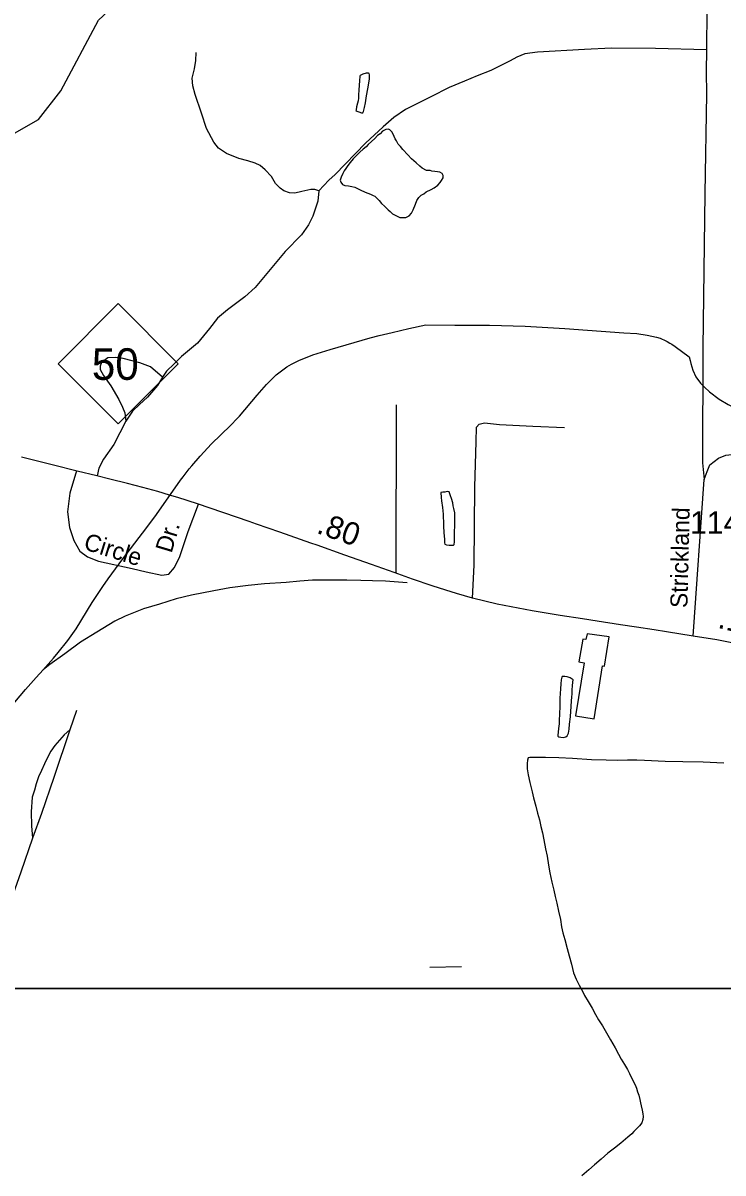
# Model space of a CAD drawing. Extents: x 2082433 to 2279600, y 546599 to 755198.
# Drawn here: x 2142494 to 2146372, y 584958 to 591331 of the extents above; entities that cross this region are included whole.
import ezdxf

# ---------------------------------------------------------------- set-up
doc = ezdxf.new("R2010")
doc.units = 0
for name, color, linetype in [('Exist Cultural Warehouse Building Footprint', 7, 'Continuous'), ('Exist Hydrographic Misc Water Feature', 7, 'Continuous'), ('Exist Road Non-System Type 51', 7, 'Continuous'), ('Exist Road Non-System Type 51 Label', 7, 'Continuous'), ('Exist Road Primary NC Attributed', 7, 'Continuous'), ('Exist Road Primary NC Service Mileage Hundredths English Label', 7, 'Continuous'), ('Exist Road Primary NC Shield CELL', 7, 'Continuous'), ('Exist Road Primary NC Shield Number Label', 7, 'Continuous'), ('Exist Road Secondary Type 51 Attributed', 7, 'Continuous'), ('Exist Road Secondary Type 51 Label', 7, 'Continuous'), ('Exist Road Secondary Type 51 Number Label', 7, 'Continuous'), ('Map Preparation Inset Cut Line', 7, 'Continuous')]:
    doc.layers.add(name, color=color, linetype=linetype)

msp = doc.modelspace()

# ---------------------------------------------------------------- linework, layer by layer
at = {"layer": 'Exist Cultural Warehouse Building Footprint'}
msp.add_lwpolyline([(2145555.7, 587490.5), (2145658, 587474.6), (2145704.1, 587768.8), (2145715.7, 587766), (2145741.6, 587928.9), (2145619.1, 587946.2), (2145613.3, 587914.5), (2145596, 587916), (2145574.4, 587790.5), (2145603.3, 587784.7)], close=True, dxfattribs=at)
at = {"layer": 'Exist Hydrographic Misc Water Feature'}
for p, q in [((2145823.9, 589615), (2145894.7, 589609.9)), ((2146024.9, 589583.8), (2146028.6, 589582.7)), ((2143367.6, 588797.6), (2143381.3, 588815.5)), ((2142567.9, 587703.4), (2142606.6, 587746.4)), ((2142791.6, 587521.4), (2142754.1, 587413.3)), ((2142596, 586950.7), (2142546.6, 586812.6)), ((2144749, 586098.4), (2144923.1, 586101.2))]:
    msp.add_line(p, q, dxfattribs=at)
for points in [[(2141554.7, 589226.7), (2141587.7, 589308), (2141611.7, 589501.1), (2141917.8, 590075.6), (2141940.8, 590376.9), (2142015.9, 590493.5), (2142106.7, 590576.9), (2142447.7, 590720.9), (2142580.8, 590796.9), (2142704.9, 590955.2), (2142911.8, 591347.9), (2143044.8, 591473.2), (2143293.8, 591615.7), (2143734.9, 591734.7), (2143885, 591817)], [(2144358, 591011), (2144354.3, 590960.9), (2144352.3, 590931.2), (2144352.3, 590915), (2144350.4, 590899.1), (2144348.4, 590887.2), (2144342.4, 590867), (2144340.6, 590851), (2144338.3, 590844.9), (2144354.5, 590839.2), (2144370.5, 590833.1), (2144376.9, 590833.4), (2144380.8, 590841.3), (2144386.9, 590863.1), (2144392.4, 590889), (2144398, 590927.1), (2144404.1, 590967.1), (2144410.1, 590997.1), (2144413.6, 591021.3), (2144413.6, 591043.2), (2144411.5, 591051.2), (2144407.6, 591053.4), (2144395.5, 591053.2), (2144377.5, 591047), (2144365.8, 591043.1), (2144361.7, 591041.3), (2144359.8, 591037.1), (2144358, 591011)], [(2144379.7, 590631.4), (2144359.6, 590615.4), (2144339.7, 590595.3), (2144323.8, 590579), (2144307.8, 590559.1), (2144293.6, 590541), (2144282.1, 590524.9), (2144274.1, 590512.7), (2144266.3, 590496.9), (2144256.3, 590476.9), (2144252.2, 590460.9), (2144254.4, 590448.8), (2144264.5, 590436.8), (2144278.2, 590431), (2144298.3, 590428.8), (2144316.4, 590425.2), (2144332.4, 590421.2), (2144362.3, 590407.3), (2144390.6, 590393.3), (2144418.7, 590383.4), (2144434.9, 590375.7), (2144442.7, 590371.7), (2144456.6, 590357.8), (2144466.7, 590347.8), (2144480.6, 590331.8), (2144496.8, 590316), (2144516.7, 590296), (2144528.8, 590286), (2144541.1, 590274.1), (2144559.2, 590264), (2144581.3, 590254.2), (2144599.1, 590254.3), (2144615.3, 590254.3), (2144633.2, 590262.6), (2144647.1, 590276.7), (2144656.8, 590296.7), (2144669.1, 590326.5), (2144676.6, 590346.8), (2144686.9, 590364.7), (2144700.6, 590376.8), (2144714.4, 590384.9), (2144728.3, 590395), (2144756.2, 590409), (2144772.4, 590417.1), (2144792.1, 590433.2), (2144806, 590447.3), (2144813.8, 590459.1), (2144822.2, 590473.3), (2144822, 590485.4), (2144816.1, 590497.3), (2144803.8, 590505.2), (2144790, 590506.9), (2144775.9, 590509), (2144760.1, 590511), (2144749.9, 590513), (2144729.8, 590514.8), (2144705.8, 590526.5), (2144692, 590538.8), (2144671.9, 590556.4), (2144647.5, 590578.3), (2144625.8, 590600.3), (2144599.3, 590630.2), (2144585.4, 590646.1), (2144573.3, 590660.1), (2144563.5, 590677.8), (2144556.9, 590690.2), (2144551.4, 590702), (2144539.3, 590726.1), (2144527, 590739.7), (2144519.2, 590743.7), (2144505.2, 590741.8), (2144487, 590731.6), (2144473, 590717.4), (2144459.1, 590707.4), (2144443.3, 590691.5), (2144407.4, 590657.2), (2144395.1, 590645.3), (2144379.7, 590631.4)], [(2144631.1, 589637.4), (2144725.7, 589658.7), (2144887, 589657.5)], [(2144631.1, 589637.4), (2144725.7, 589658.7), (2144887, 589657.5)], [(2144887, 589657.5), (2145078.3, 589656.3), (2145275.6, 589650.4), (2145433.5, 589641.9)], [(2144887, 589657.5), (2145078.3, 589656.3), (2145275.6, 589650.4), (2145433.5, 589641.9)], [(2143982.5, 589440), (2144022.5, 589461.7), (2144100.7, 589492.4), (2144195.6, 589522.7), (2144417.7, 589586.4), (2144467.9, 589598.9)], [(2143982.5, 589440), (2144022.5, 589461.7), (2144100.7, 589492.4), (2144195.6, 589522.7), (2144417.7, 589586.4), (2144467.9, 589598.9)], [(2144467.9, 589598.9), (2144538.9, 589616.6), (2144631.1, 589637.4)], [(2144467.9, 589598.9), (2144538.9, 589616.6), (2144631.1, 589637.4)], [(2145433.5, 589641.9), (2145495.4, 589638.6), (2145823.9, 589615)], [(2145433.5, 589641.9), (2145495.4, 589638.6), (2145823.9, 589615)], [(2145894.7, 589609.9), (2145951.9, 589602), (2146003.5, 589590.7), (2146024.9, 589583.8)], [(2145894.7, 589609.9), (2145951.9, 589602), (2146003.5, 589590.7), (2146024.9, 589583.8)], [(2146028.6, 589582.7), (2146052.8, 589572.2), (2146063.6, 589566.1)], [(2146028.6, 589582.7), (2146052.8, 589572.2), (2146063.6, 589566.1)], [(2146063.6, 589566.1), (2146078.8, 589557.7), (2146088.8, 589551.1)], [(2146063.6, 589566.1), (2146078.8, 589557.7), (2146088.8, 589551.1)], [(2146088.8, 589551.1), (2146107.7, 589538.7), (2146185.8, 589480.7), (2146190.3, 589461.7)], [(2146088.8, 589551.1), (2146107.7, 589538.7), (2146185.8, 589480.7), (2146190.3, 589461.7)], [(2146190.3, 589461.7), (2146194.4, 589443.7), (2146205.7, 589406.9)], [(2146190.3, 589461.7), (2146194.4, 589443.7), (2146205.7, 589406.9)], [(2143897.7, 589380.7), (2143956.5, 589426.1), (2143982.5, 589440)], [(2143897.7, 589380.7), (2143956.5, 589426.1), (2143982.5, 589440)], [(2146205.7, 589406.9), (2146222.5, 589370.4), (2146247.8, 589334.7), (2146269.3, 589313.9)], [(2146205.7, 589406.9), (2146222.5, 589370.4), (2146247.8, 589334.7), (2146269.3, 589313.9)], [(2143680.1, 589138.5), (2143693.6, 589152.7), (2143791.6, 589268.7), (2143843.7, 589327.9), (2143897.7, 589380.7)], [(2143680.1, 589138.5), (2143693.6, 589152.7), (2143791.6, 589268.7), (2143843.7, 589327.9), (2143897.7, 589380.7)], [(2146269.3, 589313.9), (2146297.6, 589286.6), (2146351.7, 589247.2)], [(2146269.3, 589313.9), (2146297.6, 589286.6), (2146351.7, 589247.2)], [(2146351.7, 589247.2), (2146401.5, 589217.5), (2146415.5, 589210.2)], [(2146351.7, 589247.2), (2146401.5, 589217.5), (2146415.5, 589210.2)], [(2143498, 588954.6), (2143537.4, 588997.1), (2143645.6, 589102.2), (2143680.1, 589138.5)], [(2143498, 588954.6), (2143537.4, 588997.1), (2143645.6, 589102.2), (2143680.1, 589138.5)], [(2143430.1, 588877.3), (2143475.7, 588930.7), (2143498, 588954.6)], [(2143430.1, 588877.3), (2143475.7, 588930.7), (2143498, 588954.6)], [(2143381.3, 588815.5), (2143415.6, 588860.2), (2143430.1, 588877.3)], [(2143381.3, 588815.5), (2143415.6, 588860.2), (2143430.1, 588877.3)], [(2142937.4, 588209.1), (2142966.3, 588251.3), (2143047.3, 588362.4), (2143180.4, 588535.7), (2143233.5, 588606.9), (2143367.6, 588797.6)], [(2142937.4, 588209.1), (2142966.3, 588251.3), (2143047.3, 588362.4), (2143180.4, 588535.7), (2143233.5, 588606.9), (2143367.6, 588797.6)], [(2144824.3, 588569.9), (2144824.3, 588541.9), (2144826.5, 588507.9), (2144828.8, 588468), (2144828.8, 588450), (2144830.8, 588442), (2144840.9, 588440), (2144854.8, 588438.1), (2144872.9, 588438.1), (2144878.8, 588438.1), (2144882.9, 588440.2), (2144884.8, 588456.2), (2144884.6, 588490.2), (2144884.6, 588514.2), (2144886.4, 588540.1), (2144886.4, 588560.2), (2144886.4, 588578.1), (2144886, 588602.1), (2144886, 588616.1), (2144882.1, 588640.1), (2144877.8, 588656.1), (2144875.8, 588672.1), (2144867.8, 588696), (2144863.7, 588710), (2144855.7, 588732), (2144843.6, 588733.9), (2144831.7, 588731.9), (2144819.6, 588731.8), (2144813.6, 588729.8), (2144809.5, 588729.8), (2144811.8, 588701.8), (2144813.8, 588683.8), (2144817.9, 588645.8), (2144820.2, 588627.8), (2144822, 588609.9), (2144822.4, 588587.9), (2144824.3, 588569.9)], [(2144621.9, 588229.1), (2144501.9, 588238.6), (2144429.8, 588240.3), (2144365.8, 588242), (2144287.9, 588243.7), (2144098, 588242.8), (2144028.1, 588238.6), (2143952, 588230.2), (2143832, 588223.7), (2143742, 588213.3), (2143640.3, 588200.9), (2143552.3, 588184.5), (2143428.5, 588159.9), (2143342.6, 588139.6), (2143250.7, 588111.2), (2143162.7, 588084.8), (2143061, 588044.4), (2143003.2, 588016.2), (2142903.6, 587955.7), (2142813.8, 587899.4), (2142726, 587835.1), (2142642.5, 587776.7), (2142606.6, 587746.4)], [(2142742.6, 587908.8), (2142789.6, 587974.4), (2142877.5, 588119.5), (2142917.5, 588180.4), (2142937.4, 588209.1)], [(2142742.6, 587908.8), (2142789.6, 587974.4), (2142877.5, 588119.5), (2142917.5, 588180.4), (2142937.4, 588209.1)], [(2142663.2, 587811.7), (2142688.5, 587841.6), (2142742.6, 587908.8)], [(2142663.2, 587811.7), (2142688.5, 587841.6), (2142742.6, 587908.8)], [(2142567.9, 587703.4), (2142606.6, 587746.4), (2142634.5, 587777.3), (2142663.2, 587811.7)], [(2142606.6, 587746.4), (2142634.5, 587777.3), (2142663.2, 587811.7)], [(2142449, 587567.1), (2142507.6, 587636.7), (2142567.9, 587703.4)], [(2145468.6, 587539), (2145466.5, 587507.1), (2145464.9, 587461), (2145464.9, 587447), (2145461.2, 587421.1), (2145459.1, 587401.1), (2145457.1, 587385.1), (2145457.3, 587379.1), (2145463.4, 587375.1), (2145473.3, 587373.1), (2145487.4, 587371.2), (2145501.4, 587375.2), (2145509.4, 587381.2), (2145517.2, 587395.2), (2145521.1, 587417.3), (2145522.9, 587445.3), (2145526.8, 587485.3), (2145528.6, 587517.3), (2145530.7, 587541.3), (2145532.3, 587577.3), (2145534.4, 587593.3), (2145536, 587615.3), (2145536, 587635.2), (2145538.1, 587657.3), (2145539.9, 587677.3), (2145541.8, 587691.3), (2145525.8, 587701.3), (2145509.8, 587707.2), (2145495.8, 587709.1), (2145487.8, 587709.1), (2145481.9, 587709.1), (2145479.8, 587705), (2145475.9, 587691), (2145474.1, 587669), (2145472, 587641), (2145470.2, 587615), (2145468.4, 587589), (2145468.4, 587565), (2145468.6, 587539)], [(2142754.1, 587413.3), (2142722.1, 587385.2), (2142696.3, 587357), (2142670.2, 587326.9), (2142648.5, 587294.8), (2142630.6, 587260.8), (2142612.8, 587224.7), (2142597, 587188.6), (2142581.2, 587152.6), (2142567.3, 587114.5), (2142557.6, 587078.5), (2142545.5, 587040.5), (2142540, 586958.5), (2142542.3, 586882.5), (2142546.6, 586812.6)], [(2142754.1, 587413.3), (2142665.1, 587149), (2142596, 586950.7)], [(2146377.6, 587229.1), (2146263.5, 587234.6), (2146149.5, 587236.1), (2146051.5, 587237.7), (2145937.7, 587243.2), (2145895.7, 587245), (2145843.6, 587244.8), (2145785.8, 587244.5), (2145725.9, 587246.3), (2145643.9, 587247.9), (2145537.9, 587255.4), (2145463.8, 587259.1), (2145389.8, 587260.8), (2145301.9, 587260.5), (2145293.9, 587258.4), (2145289.8, 587246.4), (2145287.9, 587226.4), (2145288.1, 587198.4), (2145292.4, 587164.4), (2145302.3, 587122.5), (2145314.6, 587070.5), (2145322.8, 587036.5), (2145335.1, 586990.6), (2145345.1, 586952.7), (2145355.4, 586914.7), (2145363.4, 586878.8), (2145371.6, 586842.9), (2145379.8, 586804.9), (2145390, 586755), (2145398, 586713), (2145406.4, 586663), (2145412.6, 586621.1), (2145424.9, 586569.2), (2145434.9, 586525.2), (2145443.1, 586489.3), (2145451.3, 586453.3), (2145461.4, 586409.4), (2145471.6, 586363.4), (2145477.8, 586321.5), (2145485.8, 586289.5), (2145496, 586251.5), (2145508.3, 586201.7), (2145520.6, 586161.7), (2145532.5, 586115.8), (2145544.8, 586067.9), (2145559.2, 586031.9), (2145575.2, 585998), (2145593.4, 585966.1), (2145605.3, 585942.2), (2145625.6, 585908.2), (2145647.8, 585870.4), (2145665.8, 585836.5), (2145682, 585806.5), (2145704.2, 585772.6), (2145748.5, 585694.9), (2145774.7, 585651), (2145793, 585617.1), (2145808.9, 585589.2), (2145827.2, 585559.2), (2145843.2, 585531.4), (2145855.3, 585509.4), (2145877.4, 585463.5), (2145885.6, 585445.5), (2145893.6, 585427.6), (2145899.6, 585407.6), (2145905.9, 585389.7), (2145911.9, 585365.7), (2145915.8, 585345.7), (2145919.9, 585329.7), (2145924.2, 585305.7), (2145928.1, 585285.8), (2145930.3, 585269.8), (2145928.3, 585253.8), (2145922.3, 585235.8), (2145910.4, 585219.7), (2145902.7, 585211.7), (2145878.7, 585187.6), (2145866.6, 585175.5), (2145844.8, 585155.5), (2145806.9, 585123.3), (2145771, 585095.2), (2145735.1, 585067.1), (2145697.4, 585034.9), (2145659.7, 585002.7), (2145629.5, 584974.6), (2145589.7, 584942.4)], [(2142546.6, 586812.6), (2142481.6, 586624.3), (2142402.6, 586400.1), (2141988.6, 586398.3), (2141832.8, 586399.6)]]:
    msp.add_lwpolyline(points, dxfattribs=at)
at = {"layer": 'Exist Road Non-System Type 51'}
msp.add_line((2144561.4, 589214.2), (2144560.1, 588282.4), dxfattribs=at)
for points in [[(2146325.8, 592464.2), (2146301.9, 592429.4), (2146291.6, 592389.4), (2146285.1, 592250), (2146289, 591978.9), (2146283.2, 591691.1), (2146282.5, 591404.5), (2146280.6, 591182.5)], [(2146280.6, 591182.5), (2145997.9, 591190.3), (2145754.6, 591191.6), (2145604.9, 591185.1), (2145344.8, 591169.6), (2145275.1, 591160.6), (2145231.2, 591141.2), (2145193.8, 591121.9), (2145086, 591067.6), (2145009.9, 591038), (2144940.2, 591009.6), (2144856.3, 590973.4), (2144754.3, 590921.8), (2144614.2, 590852.1), (2144548.4, 590808.2), (2144489, 590755.3), (2144391, 590664.9), (2144223.8, 590492), (2144189, 590461), (2144132.8, 590400.3)], [(2146280.6, 591182.5), (2146279.3, 591062.5), (2146281.9, 590937.3), (2146272.2, 590386.1), (2146261.2, 589531.7), (2146259.3, 588892.8), (2146268.3, 588801.1)], [(2144132.8, 590400.3), (2144110.9, 590408.1), (2144088.9, 590408.1), (2144039.9, 590397.8), (2144001.1, 590387.4), (2143970.2, 590390), (2143939.2, 590400.3), (2143918.5, 590415.8), (2143894, 590441.6), (2143870.8, 590480.4), (2143835.9, 590517.8), (2143807.5, 590542.3), (2143780.4, 590555.2), (2143740.4, 590568.1), (2143690.7, 590579.7), (2143622.3, 590608.1), (2143577.1, 590637.8), (2143551.3, 590671.4), (2143511.3, 590746.3), (2143484.2, 590831.4), (2143448.7, 590936), (2143434.5, 590983.8), (2143431.9, 591025.1), (2143444.8, 591078), (2143451.9, 591123.2), (2143453.2, 591168.3)], [(2144132.8, 590400.3), (2144127, 590343.5), (2144099.9, 590260.9), (2144076.7, 590211.9), (2144037.9, 590157.7), (2143946.3, 590064.7), (2143780.4, 589866), (2143723, 589814.3), (2143627.5, 589742.1), (2143572, 589695.6), (2143528.1, 589637.5), (2143461.6, 589556.2), (2143372.6, 589483.9), (2143332.5, 589442.6), (2143288.7, 589402.6), (2143268, 589367.7)], [(2143268, 589367.7), (2143200.2, 589425.8), (2143142.2, 589447.8), (2143049.2, 589471), (2143009.2, 589477.5), (2142964, 589476.2), (2142929.2, 589449.1), (2142922.7, 589429.7), (2142922.7, 589410.3), (2142940.8, 589376.8), (2142980.8, 589321.3), (2143026, 589243.8), (2143045.4, 589202.5), (2143058.3, 589171.6), (2143064.7, 589125.1)], [(2143268, 589367.7), (2143240.3, 589322.6), (2143184.8, 589256.7), (2143140.2, 589216.7), (2143101.5, 589179.3), (2143064.7, 589125.1)], [(2143064.7, 589125.1), (2142997, 588996), (2142940.2, 588914.7), (2142914.3, 588864.4), (2142904.6, 588821.5)], [(2144985.4, 588144.3), (2144993.3, 588325.8), (2144998.2, 588760.2), (2145005.6, 589010.5), (2145006.8, 589091.5), (2145021.5, 589108.7), (2145051, 589116.1), (2145134.4, 589106.3), (2145318.5, 589096.4), (2145495.2, 589089.1)], [(2142791.6, 588848.5), (2142753.7, 588725.8), (2142741.4, 588622.7), (2142751.3, 588534.4), (2142775.8, 588463.2), (2142810.2, 588404.3), (2142851.9, 588372.4), (2142913.3, 588347.9), (2143099.8, 588308.6), (2143175.9, 588289), (2143263, 588271.8), (2143302.3, 588276.7), (2143334.2, 588313.5), (2143363.6, 588374.9), (2143410.3, 588512.3), (2143466.6, 588663.9)]]:
    msp.add_lwpolyline(points, dxfattribs=at)
at = {"layer": 'Exist Road Primary NC Attributed'}
for points in [[(2146207.7, 587933.5), (2146059.9, 587957.2), (2145991.4, 587967.6), (2145892.4, 587982.5), (2145804.1, 587996), (2145676, 588015.7), (2145594.9, 588028.8), (2145469.6, 588048.1), (2145315.4, 588072.8), (2145237.9, 588087.7), (2145121.5, 588110.5), (2144985.5, 588144.3), (2144896.7, 588170), (2144836.7, 588187.9), (2144760.6, 588212.7), (2144652.7, 588249.1), (2144550.1, 588286), (2144425.3, 588330.2), (2144276.9, 588382.8), (2144124.2, 588436.9), (2144089.8, 588448), (2143918, 588508.9), (2143788.9, 588553.2), (2143748.1, 588567.6), (2143461, 588665.6), (2143351.5, 588702.4), (2143306.1, 588715), (2143241.5, 588734.6), (2143158, 588756.8), (2143072.5, 588779.6), (2142975.5, 588803.3), (2142903.7, 588821.7), (2142793.8, 588848), (2142662.7, 588881.3), (2142486.3, 588924.8)], [(2146735.7, 587808.6), (2146690.2, 587824.1), (2146630.2, 587842.6), (2146525.1, 587870.9), (2146420.6, 587896.2), (2146338.4, 587911.8), (2146207.7, 587933.5)]]:
    msp.add_lwpolyline(points, dxfattribs=at)
at = {"layer": 'Exist Road Primary NC Shield CELL'}
msp.add_lwpolyline([(2142688.6, 589443.2), (2143021.6, 589776.2), (2143354.6, 589443.2), (2143021.6, 589110.2)], close=True, dxfattribs=at)
at = {"layer": 'Exist Road Secondary Type 51 Attributed'}
msp.add_lwpolyline([(2146207.7, 587933.5), (2146268.3, 588801.1), (2146285.5, 588846.1), (2146300.3, 588882.9), (2146346.9, 588919.7), (2146389, 588936.7), (2146421.1, 588940.1), (2146463.2, 588945.2), (2146515.3, 588948.2), (2146579.3, 588950.9), (2147103.2, 588964.3), (2148103, 588966.4), (2148326.3, 588976.2), (2149682.3, 588987)], dxfattribs=at)
at = {"layer": 'Map Preparation Inset Cut Line'}
for points in [[(2125488.3, 630228.2), (2201171.6, 630228.2), (2201171.6, 601522.9), (2185962.8, 601519.6), (2185962.8, 585979.7), (2125488.3, 585979.7)], [(2133614.2, 585979.7), (2209297.4, 585979.7), (2209297.4, 557274.4), (2194088.6, 557271.1), (2194088.6, 546598.7), (2133614.2, 546598.7)]]:
    msp.add_lwpolyline(points, close=True, dxfattribs=at)

# ---------------------------------------------------------------- texts
at = {"layer": 'Exist Road Non-System Type 51 Label'}
for s, rotation, p in [('Circle', 342.72764, (2142825, 588416.2)), ('Dr.', 73.34497, (2143317, 588389.3))]:
    msp.add_text(s, height=95, rotation=rotation, dxfattribs=at).set_placement(p)
at = {"layer": 'Exist Road Primary NC Service Mileage Hundredths English Label'}
for s, rotation, p in [('.80', 340.49925, (2144115.3, 588506.3)), ('.10', 346.42396, (2146338.8, 587980.2))]:
    msp.add_text(s, height=125, rotation=rotation, dxfattribs=at).set_placement(p)
at = {"layer": 'Exist Road Primary NC Shield Number Label'}
msp.add_text('50', height=175, dxfattribs=at).set_placement((2142875.7, 589353.5))
at = {"layer": 'Exist Road Secondary Type 51 Label'}
msp.add_text('Strickland', height=95, rotation=88.67848, dxfattribs=at).set_placement((2146175.2, 588088.2))
at = {"layer": 'Exist Road Secondary Type 51 Number Label'}
msp.add_text('1143', height=125, dxfattribs=at).set_placement((2146190, 588500.4))

doc.saveas('drawing.dxf')
